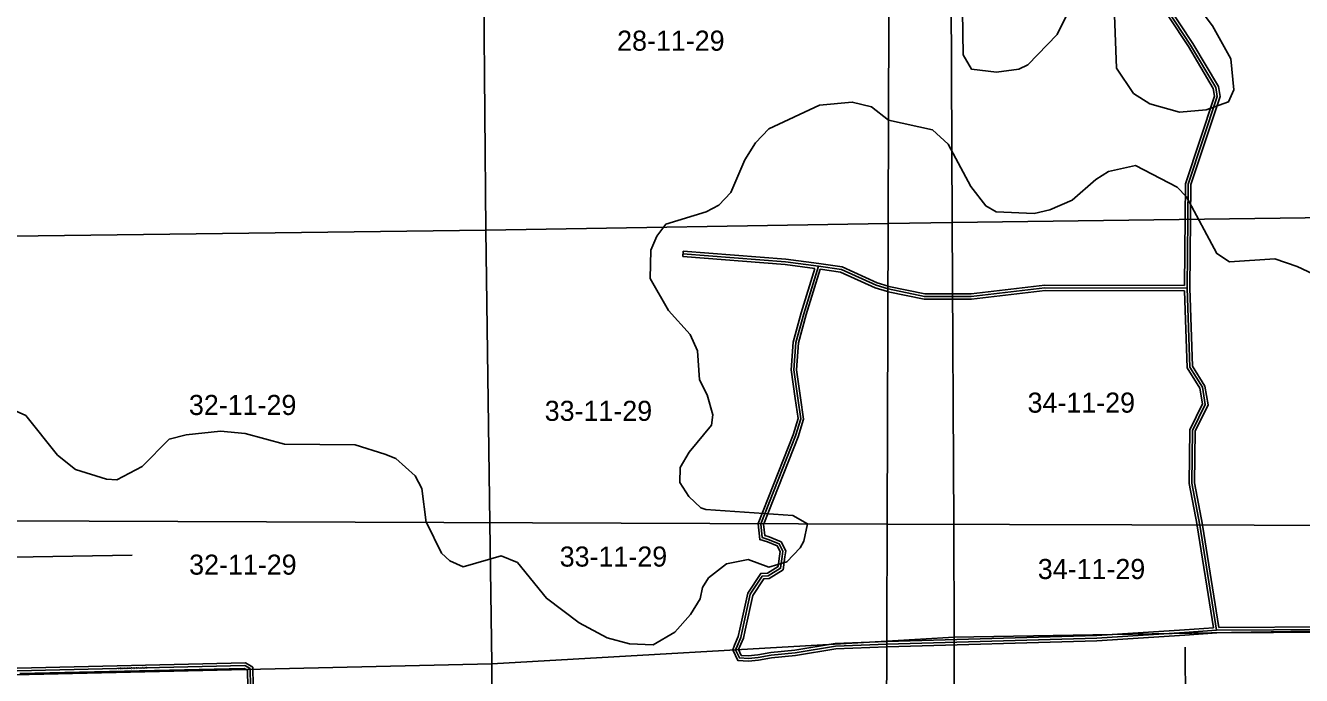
# Model space of a CAD drawing. Extents: x 457167 to 656239, y 1787309 to 1969297.
# Drawn here: x 527283 to 541585, y 1876691 to 1883975 of the extents above; entities that cross this region are included whole.
import ezdxf

# ---------------------------------------------------------------- set-up
doc = ezdxf.new("R2010")
doc.units = 0
for name, color, linetype in [('Level 1', 7, 'Continuous'), ('Level 2', 7, 'Continuous'), ('Level 31', 7, 'Continuous'), ('Level 32', 7, 'Continuous'), ('Level 34', 7, 'Continuous'), ('Level 5', 7, 'Continuous'), ('Level 63', 7, 'Continuous'), ('Level 7', 7, 'Continuous')]:
    doc.layers.add(name, color=color, linetype=linetype)

msp = doc.modelspace()

# ---------------------------------------------------------------- linework, layer by layer
at = {"layer": 'Level 1'}
for p, q in [((537641.2, 1887017.605), (537671.105, 1881768.851)), ((532441.272, 1881681.596), (532401.835, 1886955.356)), ((537671.105, 1881768.851), (542925.94, 1881835.961)), ((532441.272, 1881681.596), (527131.293, 1881613.595)), ((536953.395, 1881756.877), (532441.272, 1881681.596)), ((532488.018, 1878402.401), (532441.272, 1881681.596)), ((537671.105, 1881768.851), (536953.395, 1881756.877)), ((537686.735, 1878383.718), (537671.105, 1881768.851)), ((532510.538, 1876821.979), (532488.019, 1878402.401)), ((537692.566, 1877119.322), (537686.736, 1878383.718)), ((536938.365, 1877076.046), (537692.566, 1877119.322)), ((537691.003, 1871773.502), (537692.566, 1877119.322)), ((537692.566, 1877119.322), (542954.028, 1877210.324)), ((532510.538, 1876821.979), (536938.365, 1877076.046)), ((527163.673, 1876699.418), (532510.538, 1876821.979)), ((532510.538, 1876821.979), (532494.216, 1871610.245))]:
    msp.add_line(p, q, dxfattribs=at)
at = {"layer": 'Level 31'}
for p, q in [((540641.092, 1883180.28), (540313.259, 1882197.284)), ((540301.669, 1881030.391), (540313.259, 1882197.284)), ((540274.056, 1877174.426), (540632.991, 1877198.036)), ((540632.991, 1877198.036), (545634.865, 1877226.452)), ((529834.5, 1875000.45), (529799.476, 1876767.858))]:
    msp.add_line(p, q, dxfattribs=at)
for points in [[(540641.092, 1883180.28), (540624.544, 1883280.333), (540342.293, 1883756.131), (539902.248, 1884424.428), (539852.65, 1884532.949), (539836.365, 1884716.276)], [(536170.568, 1881276.609), (535802.365, 1881327.256), (534652.067, 1881415.006)], [(536170.568, 1881276.609), (536005.663, 1880745.496), (535916.821, 1880423.233), (535895.468, 1880115.661), (535938.343, 1879798.788), (535972.586, 1879567.036), (535913.755, 1879376.678), (535525.915, 1878391.016)], [(536817.551, 1881065.065), (536427.166, 1881241.598), (536170.568, 1881276.609)], [(536817.551, 1881065.065), (536951.02, 1881022.817), (536951.036, 1881022.814)], [(536951.036, 1881022.814), (537358.883, 1880938.236), (537884.075, 1880936.922), (538709.556, 1881034.667), (540301.669, 1881030.391)], [(540444.175, 1878376.346), (540354.35, 1878846.191), (540364.146, 1879437.806), (540506.617, 1879729.367), (540473.811, 1879921.108), (540332.635, 1880146.644), (540301.669, 1881030.391)], [(535525.916, 1878391.016), (535525.627, 1878390.284), (535541.037, 1878237.505), (535608.092, 1878215.832), (535730.415, 1878167.071), (535773.093, 1878084.023), (535763.677, 1878025.508), (535747.023, 1877893.197), (535608.355, 1877807.101), (535540.904, 1877805.138), (535406.624, 1877601.209), (535319.12, 1877205.491), (535300.381, 1877117.551), (535258.072, 1877020.961), (535242.669, 1876980.283), (535285.317, 1876888.144), (535384.873, 1876880.911), (535496.266, 1876894.003), (535640.145, 1876918.263), (535909.694, 1876943.571), (536361.061, 1877018.477)], [(540632.991, 1877198.036), (540444.504, 1878374.63), (540444.176, 1878376.346)], [(536938.253, 1877041.347), (539290.799, 1877109.87), (540274.056, 1877174.426)], [(536361.061, 1877018.477), (536938.245, 1877041.347), (536938.253, 1877041.347)], [(529799.476, 1876767.858), (529741.051, 1876801.511), (527189.966, 1876744.466)]]:
    msp.add_lwpolyline(points, dxfattribs=at)
at = {"layer": 'Level 32'}
for p, q in [((540610.281, 1883182.719), (540283.308, 1882202.3)), ((540671.904, 1883177.839), (540343.212, 1882192.266)), ((540271.966, 1881060.471), (540283.308, 1882202.3)), ((540331.676, 1881030.766), (540343.212, 1882192.266)), ((534649.785, 1881385.091), (534654.349, 1881444.92)), ((536828.296, 1881093.131), (536951.137, 1881054.248)), ((540658.546, 1877228.181), (540474.625, 1878376.265)), ((540658.546, 1877228.181), (545594.945, 1877256.226)), ((540272.087, 1877204.362), (540598.16, 1877225.809)), ((540276.026, 1877144.491), (540634.063, 1877168.04)), ((540634.063, 1877168.04), (545594.645, 1877196.222)), ((536364.124, 1876988.574), (536938.156, 1877011.32)), ((529804.499, 1875000.209), (529769.817, 1876750.32)), ((529864.501, 1875000.688), (529829.135, 1876785.394))]:
    msp.add_line(p, q, dxfattribs=at)
for points in [[(540610.281, 1883182.719), (540595.865, 1883269.876), (540316.85, 1883740.219), (539875.922, 1884409.857), (539823.223, 1884525.163), (539808.807, 1884687.462)], [(540671.904, 1883177.839), (540653.223, 1883290.79), (540367.737, 1883772.042), (539928.574, 1884438.998), (539882.077, 1884540.735), (539869.016, 1884687.776)], [(536131.425, 1881251.708), (535799.178, 1881297.411), (534649.785, 1881385.091)], [(536174.656, 1881306.33), (535805.554, 1881357.101), (534654.349, 1881444.92)], [(536131.425, 1881251.709), (535976.869, 1880753.933), (535887.101, 1880428.309), (535865.326, 1880114.678), (535908.637, 1879794.585), (535941.913, 1879569.389), (535885.425, 1879386.614), (535495.047, 1878394.505), (535495.387, 1878391.131)], [(536191.686, 1881243.448), (536034.457, 1880737.06), (535946.542, 1880418.156), (535925.61, 1880116.642), (535968.049, 1879802.992), (536003.26, 1879564.684), (535942.084, 1879366.742), (535558.106, 1878390.896)], [(536828.296, 1881093.131), (536435.549, 1881270.733), (536174.624, 1881306.334)], [(536806.807, 1881036.997), (536418.785, 1881212.463), (536191.686, 1881243.448)], [(536806.807, 1881036.997), (536943.429, 1880993.753), (536950.938, 1880992.196)], [(536950.938, 1880992.196), (537355.768, 1880908.242), (537885.808, 1880906.917), (538711.286, 1881004.661), (540272.699, 1881000.467)], [(536951.137, 1881054.248), (536958.613, 1881051.881), (537361.997, 1880968.229), (537882.342, 1880966.927), (538707.826, 1881064.673), (540271.967, 1881060.471)], [(540413.615, 1878376.428), (540324.302, 1878843.596), (540334.26, 1879444.979), (540475.415, 1879733.845), (540445.24, 1879910.211), (540302.934, 1880137.549), (540272.7, 1881000.466)], [(540474.624, 1878376.265), (540474.054, 1878379.821), (540384.399, 1878848.787), (540394.032, 1879430.634), (540537.82, 1879724.889), (540502.383, 1879932.006), (540362.335, 1880155.738), (540331.675, 1881030.767)], [(535495.388, 1878391.131), (535513.156, 1878214.988), (535597.913, 1878187.593), (535708.868, 1878143.364), (535741.909, 1878079.068), (535733.976, 1878029.766), (535719.045, 1877911.138), (535599.4, 1877836.854), (535524.431, 1877834.671), (535378.525, 1877613.088), (535289.801, 1877211.855), (535271.676, 1877126.79), (535230.286, 1877032.297), (535210.149, 1876979.119), (535265.516, 1876859.503), (535385.543, 1876850.782), (535500.513, 1876864.295), (535644.046, 1876888.497), (535913.556, 1876913.801), (536364.125, 1876988.573)], [(535558.107, 1878390.896), (535556.206, 1878386.062), (535568.919, 1878260.022), (535618.271, 1878244.071), (535751.961, 1878190.779), (535804.276, 1878088.979), (535793.379, 1878021.251), (535775.002, 1877875.256), (535617.311, 1877777.348), (535557.377, 1877775.604), (535434.722, 1877589.33), (535348.437, 1877199.126), (535329.086, 1877108.311), (535285.858, 1877009.623), (535275.188, 1876981.446), (535305.119, 1876916.784), (535384.203, 1876911.038), (535492.018, 1876923.711), (535636.243, 1876948.03), (535905.831, 1876973.341), (536358.001, 1877048.379)], [(540598.161, 1877225.809), (540414.952, 1878369.439), (540413.616, 1878376.428)], [(536938.156, 1877011.32), (536939.275, 1877011.364), (539292.218, 1877079.898), (540276.021, 1877144.491)], [(536938.35, 1877071.363), (539289.38, 1877139.842), (540272.091, 1877204.363)], [(536358.001, 1877048.378), (536937.215, 1877071.33), (536938.35, 1877071.363)], [(529829.135, 1876785.394), (529748.761, 1876831.692), (527189.775, 1876774.466)], [(529769.817, 1876750.32), (529733.34, 1876771.331), (527219.982, 1876715.127)]]:
    msp.add_lwpolyline(points, dxfattribs=at)
at = {"layer": 'Level 5'}
msp.add_line((540284.917, 1875849.493), (540280.286, 1877008.24), dxfattribs=at)
msp.add_lwpolyline([(522839.775, 1874137.751), (522915.325, 1874304.245), (524061.292, 1875517.676), (524414.099, 1876358.533), (524489.52, 1876483.346), (524707.021, 1876716.082), (524857.921, 1876982.348), (525144.536, 1877981.786), (528479.252, 1878037.848)], dxfattribs=at)
at = {"layer": 'Level 63'}
for points in [[(497176.54, 1878534.741), (536942.563, 1878385.707), (537088.612, 1923840.983), (497371.386, 1923990.389), (497176.54, 1878534.741)], [(536942.563, 1878385.707), (576708.29, 1878279.4), (576805.546, 1923734.416), (537088.612, 1923840.983), (536942.563, 1878385.707)], [(496982.082, 1833080.334), (536796.8, 1832931.691), (536942.564, 1878385.707), (497176.541, 1878534.741), (496982.082, 1833080.334)], [(536796.8, 1832931.691), (576611.22, 1832825.663), (576708.291, 1878279.4), (536942.564, 1878385.707), (536796.8, 1832931.691)]]:
    msp.add_lwpolyline(points, dxfattribs=at)
at = {"layer": 'Level 7'}
for p, q in [((531776.169, 1878405.069), (531773.295, 1878410.865)), ((531774.416, 1878404.725), (531774.371, 1878405.076))]:
    msp.add_line(p, q, dxfattribs=at)
for points in [[(537786.666, 1884137.556), (537793.404, 1883645.675), (537884.618, 1883486.991), (538167.914, 1883452.765), (538418.138, 1883485.288), (538518.339, 1883534.981), (538844.529, 1883875.723), (539079.485, 1884350.147)], [(539487.117, 1884090.416), (539510.227, 1883498.462), (539701.045, 1883214.408), (539884.09, 1883097.107), (540217.247, 1883004.33), (540517.422, 1883028.394), (540767.805, 1883119.279), (540826.584, 1883252.493), (540794.378, 1883602.721), (540587.148, 1883970.177), (540412.831, 1884204.151)], [(536048.09, 1878389.06), (535884.504, 1878483.248), (534909.386, 1878553.077), (534851.065, 1878569.917), (534718.11, 1878695.388), (534618.566, 1878854.101), (534619.084, 1879020.825), (534719.712, 1879195.571), (534970.742, 1879494.891), (534987.81, 1879611.534), (534921.835, 1879836.848), (534839.001, 1880003.831), (534815.035, 1880329.018), (534732.261, 1880512.681), (534491.353, 1880780.225), (534284.093, 1881139.371), (534293.468, 1881456.129), (534360.647, 1881614.283), (534461.116, 1881747.338), (534911.732, 1881887.616), (535053.673, 1881962.191), (535187.513, 1882103.486), (535347.08, 1882469.756), (535464.409, 1882661.142), (535614.979, 1882819.037), (536182.705, 1883084.001), (536549.6, 1883116.176), (536766.175, 1883065.438), (536957.116, 1882914.997)], [(536957.116, 1882914.997), (536957.421, 1882914.756), (537448.941, 1882804.82), (537623.477, 1882645.869), (537880.37, 1882169.881), (538046.405, 1881952.577), (538162.919, 1881885.527), (538588.006, 1881867.482), (538763.199, 1881908.606), (539013.652, 1882016.161), (539281.133, 1882248.73), (539423.144, 1882339.974), (539723.478, 1882405.719), (540189.53, 1882162.459), (540297.574, 1882053.728), (540637.3, 1881419.087), (540778.724, 1881326.926), (541287.372, 1881358.634), (541537.168, 1881274.455), (541895.106, 1881106.586)], [(531774.37, 1878405.076), (531725.637, 1878788.363), (531651.064, 1878930.336), (531434.947, 1879122.758), (531310.064, 1879173.177), (530976.936, 1879274.286), (530184.992, 1879285.176), (529743.553, 1879403.293), (529468.528, 1879429.181), (529084.922, 1879388.745), (528893.06, 1879339.341), (528591.939, 1879031.85), (528308.047, 1878882.713), (528191.335, 1878891.401), (527841.577, 1879000.92), (527642.02, 1879159.931), (527284.967, 1879602.937), (527143.474, 1879670.057)], [(536048.091, 1878389.06), (536007.521, 1878197.285), (535965.581, 1878122.393), (535815.03, 1877964.489), (535614.766, 1877906.756), (535381.612, 1877990.874), (535139.698, 1877941.61), (534939.136, 1877783.875), (534872.116, 1877675.702), (534846.677, 1877550.751), (534737.757, 1877376.016), (534562.066, 1877176.531), (534319.853, 1877035.566), (534053.128, 1877044.753), (533803.233, 1877112.231), (533487.016, 1877279.97), (533121.097, 1877556.249), (532797.257, 1877957.431), (532614.094, 1878033.05), (532188.547, 1877909.343), (532038.685, 1877976.521), (531947.252, 1878060.152), (531776.17, 1878405.069)]]:
    msp.add_lwpolyline(points, dxfattribs=at)

# ---------------------------------------------------------------- texts
at = {"layer": 'Level 2'}
for s, p in [('28-11-29', (533914.026, 1883692.776)), ('32-11-29', (529114.6, 1879610.427)), ('34-11-29', (538514.662, 1879636.466)), ('33-11-29', (533102.279, 1879544.456)), ('33-11-29', (533270.53, 1877911.472)), ('32-11-29', (529117.224, 1877821.087)), ('34-11-29', (538629.145, 1877772.118))]:
    msp.add_text(s, height=225, dxfattribs=at).set_placement(p)
at = {"layer": 'Level 34'}
msp.add_text('JOHNSTON FARM S', height=25, rotation=1.2802916, dxfattribs=at).set_placement((528319.367, 1876757.22))

doc.saveas('drawing.dxf')
